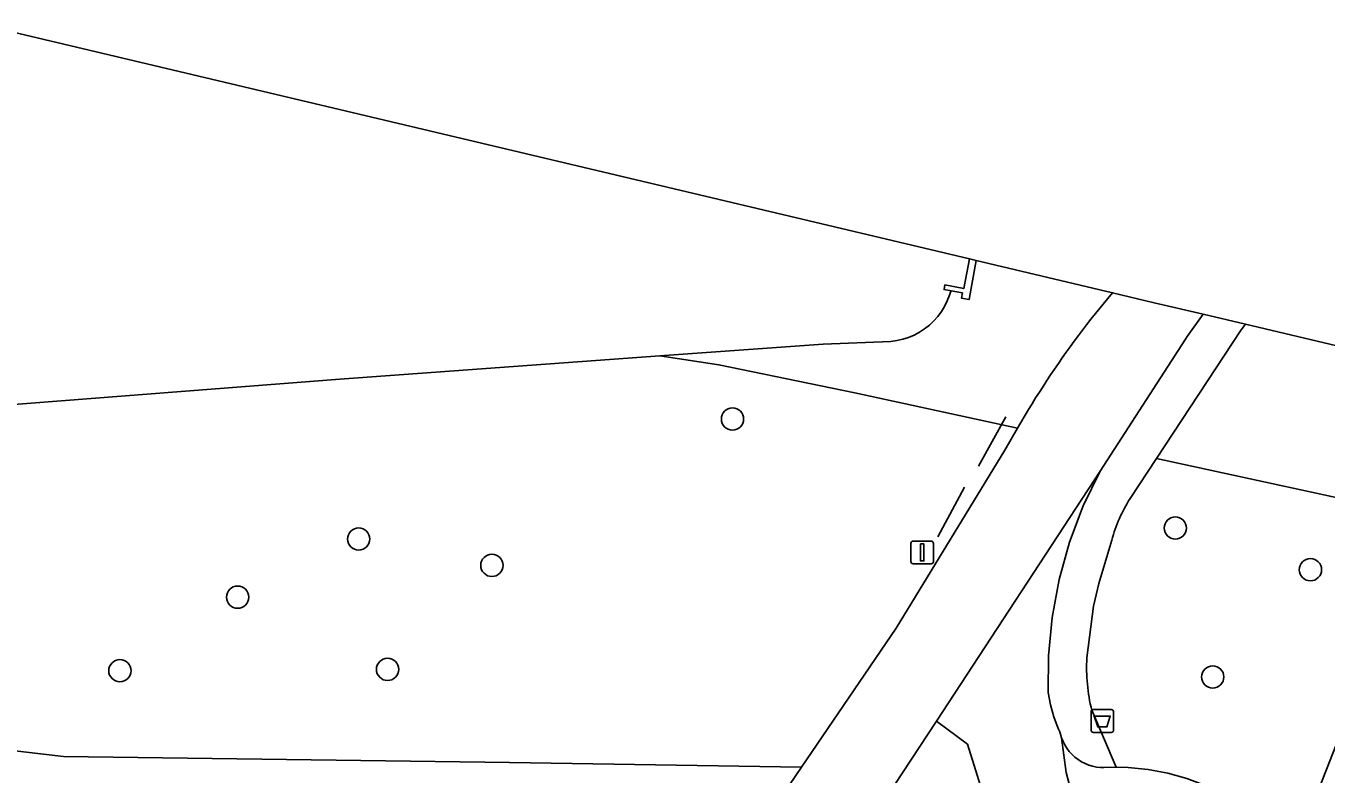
# Model space of a CAD drawing. Extents: x 157767 to 159172, y 387839 to 389425.
# Drawn here: x 158763.2 to 158820.3, y 388690.6 to 388723.5 of the extents above; entities that cross this region are included whole.
import ezdxf

# ---------------------------------------------------------------- set-up
doc = ezdxf.new("R2010")
doc.units = 0
for name, color, linetype in [('IMGEO_Afvalbak', 7, 'Continuous'), ('IMGEO_Boom', 7, 'Continuous'), ('IMGEO_Fietspad_gesloten', 7, 'Continuous'), ('IMGEO_Groenvoorziening', 7, 'Continuous'), ('IMGEO_Hek', 7, 'Continuous'), ('IMGEO_Lichtmast', 7, 'Continuous'), ('IMGEO_Meer_plas_ven_vijver', 7, 'Continuous'), ('IMGEO_Muur', 7, 'Continuous'), ('IMGEO_Oever', 7, 'Continuous'), ('IMGEO_Voetpad_gesloten', 7, 'Continuous'), ('IMGEO_Voetpad_halfverhard', 7, 'Continuous'), ('IMGEO_Voetpad_open', 7, 'Continuous'), ('IMGEO_Walbescherming', 7, 'Continuous')]:
    doc.layers.add(name, color=color, linetype=linetype)

msp = doc.modelspace()

# ---------------------------------------------------------------- linework, layer by layer
at = {"layer": 'IMGEO_Afvalbak'}
for p, q in [((158809.941, 388692.526), (158809.941, 388693.326)), ((158809.941, 388693.326), (158809.941, 388692.526)), ((158810.041, 388693.426), (158810.831, 388693.426)), ((158810.831, 388693.426), (158810.041, 388693.426)), ((158810.931, 388693.326), (158810.931, 388692.526)), ((158810.931, 388692.526), (158810.931, 388693.326)), ((158810.831, 388692.426), (158810.041, 388692.426)), ((158810.041, 388692.426), (158810.831, 388692.426))]:
    msp.add_line(p, q, dxfattribs=at)
msp.add_lwpolyline([(158810.084, 388693.14), (158810.788, 388693.14), (158810.639, 388692.67), (158810.233, 388692.67), (158810.084, 388693.14)], dxfattribs=at)
for centre, start, end in [((158810.041, 388693.326), 90, 180), ((158810.041, 388693.326), 90, 180), ((158810.831, 388693.326), 0, 90), ((158810.831, 388693.326), 360, 90), ((158810.041, 388692.526), 180, 270), ((158810.041, 388692.526), 180, 270), ((158810.831, 388692.526), 270, 0), ((158810.831, 388692.526), 270, 0)]:
    msp.add_arc(centre, 0.1, start, end, dxfattribs=at)
at = {"layer": 'IMGEO_Boom'}
for centre in [(158794.205, 388706.189), (158813.64, 388701.403), (158777.797, 388700.918), (158783.644, 388699.76), (158819.571, 388699.57), (158772.484, 388698.365), (158767.317, 388695.135), (158779.065, 388695.193), (158815.283, 388694.862)]:
    msp.add_circle(centre, 0.489, dxfattribs=at)
at = {"layer": 'IMGEO_Fietspad_gesloten'}
for points in [[(158795.029, 388680.233), (158798.736, 388686.2), (158803.155, 388692.927), (158810.337, 388703.897), (158814.094, 388709.698), (158814.165, 388709.808), (158814.869, 388710.787), (158812.719, 388711.297), (158810.886, 388711.732)], [(158810.886, 388711.732), (158809.929, 388710.571)], [(158807.192, 388706.604), (158806.714, 388705.783), (158806.157, 388704.826), (158801.383, 388697.011), (158797.236, 388690.902), (158794.208, 388686.442), (158791.351, 388682.722)], [(158809.247, 388689.17), (158808.856, 388690.665), (158808.646, 388692.195), (158808.572, 388692.448), (158808.505, 388692.597), (158808.31, 388693.11), (158808.161, 388693.638), (158808.06, 388694.177), (158808.07, 388695.788), (158808.229, 388697.478), (158808.538, 388699.147), (158808.995, 388700.782), (158809.596, 388702.37), (158810.337, 388703.897), (158803.155, 388692.927), (158804.522, 388691.908), (158805.445, 388688.949)]]:
    msp.add_lwpolyline(points, dxfattribs=at)
msp.add_arc((158845.911, 388682.818), 45.442, 142.3567, 148.4364, dxfattribs=at)
at = {"layer": 'IMGEO_Groenvoorziening'}
for points in [[(158745.903, 388693.577), (158764.836, 388691.372), (158784.42, 388691.098), (158797.236, 388690.902), (158801.383, 388697.011), (158806.157, 388704.826), (158806.714, 388705.783), (158799.574, 388707.337), (158793.609, 388708.575), (158791.014, 388708.959), (158776.97, 388707.943), (158752.303, 388706.026)], [(158926.489, 388680.506), (158887.182, 388689.155), (158878.144, 388691.116), (158851.54, 388695.192), (158824.263, 388701.962), (158812.814, 388704.455), (158811.659, 388702.701)], [(158810.85, 388700.871), (158810.278, 388698.962), (158810.056, 388697.977), (158809.762, 388695.703)], [(158809.975, 388693.4), (158811.038, 388690.896), (158811.064, 388690.897), (158811.577, 388690.885), (158812.448, 388690.803), (158813.308, 388690.643), (158814.15, 388690.407), (158814.968, 388690.096), (158815.755, 388689.714), (158819.185, 388688.005), (158823.477, 388698.959), (158874.959, 388687.723), (158873.408, 388680.171), (158922.14, 388669.823)], [(158874.959, 388687.723), (158823.477, 388698.959), (158819.185, 388688.005), (158838.306, 388678.479)]]:
    msp.add_lwpolyline(points, dxfattribs=at)
for centre, radius, start, end in [((158817.192, 388699.161), 6.568, 147.3896, 164.9122), ((158817.266, 388695.236), 7.519, 176.4367, 194.1316)]:
    msp.add_arc(centre, radius, start, end, dxfattribs=at)
at = {"layer": 'IMGEO_Hek'}
for points in [[(158805.008, 388704.116), (158806.204, 388706.283)], [(158803.211, 388701.022), (158804.392, 388703.2)]]:
    msp.add_lwpolyline(points, dxfattribs=at)
at = {"layer": 'IMGEO_Lichtmast'}
for p, q in [((158802.033, 388699.929), (158802.033, 388700.729)), ((158802.033, 388700.729), (158802.033, 388699.929)), ((158802.133, 388700.829), (158802.923, 388700.829)), ((158802.923, 388700.829), (158802.133, 388700.829)), ((158803.023, 388700.729), (158803.023, 388699.929)), ((158803.023, 388699.929), (158803.023, 388700.729)), ((158802.923, 388699.829), (158802.133, 388699.829)), ((158802.133, 388699.829), (158802.923, 388699.829))]:
    msp.add_line(p, q, dxfattribs=at)
msp.add_lwpolyline([(158802.453, 388700.704), (158802.603, 388700.704), (158802.603, 388699.954), (158802.453, 388699.954), (158802.453, 388700.704)], dxfattribs=at)
for centre, start, end in [((158802.133, 388700.729), 90, 180), ((158802.133, 388700.729), 90, 180), ((158802.923, 388700.729), 0, 90), ((158802.923, 388700.729), 360, 90), ((158802.133, 388699.929), 180, 270), ((158802.133, 388699.929), 180, 270), ((158802.923, 388699.929), 270, 0), ((158802.923, 388699.929), 270, 0)]:
    msp.add_arc(centre, 0.1, start, end, dxfattribs=at)
at = {"layer": 'IMGEO_Meer_plas_ven_vijver'}
msp.add_lwpolyline([(158752.303, 388706.026), (158776.97, 388707.943), (158791.014, 388708.959), (158798.191, 388709.478), (158801.149, 388709.597), (158801.414, 388709.632), (158801.675, 388709.69), (158801.929, 388709.771), (158802.176, 388709.875), (158802.412, 388710), (158802.636, 388710.146), (158802.846, 388710.311), (158803.04, 388710.494), (158803.218, 388710.694), (158803.376, 388710.91), (158803.515, 388711.138), (158803.633, 388711.378), (158803.729, 388711.627), (158803.758, 388711.719), (158803.8, 388711.818), (158803.488, 388711.874), (158803.528, 388712.077), (158804.352, 388711.919), (158804.601, 388713.221), (158761.452, 388723.45)], dxfattribs=at)
at = {"layer": 'IMGEO_Muur'}
msp.add_lwpolyline([(158804.903, 388713.15), (158804.601, 388713.221), (158804.352, 388711.919), (158803.528, 388712.077), (158803.488, 388711.874), (158803.8, 388711.818), (158804.298, 388711.729), (158804.259, 388711.494), (158804.592, 388711.437), (158804.683, 388711.94)], close=True, dxfattribs=at)
at = {"layer": 'IMGEO_Oever'}
for points in [[(158804.903, 388713.15), (158804.683, 388711.94), (158804.592, 388711.437), (158804.259, 388711.494), (158804.298, 388711.729), (158803.8, 388711.818), (158803.758, 388711.719), (158803.729, 388711.627), (158803.633, 388711.378), (158803.515, 388711.138), (158803.376, 388710.91), (158803.218, 388710.694), (158803.04, 388710.494), (158802.846, 388710.311), (158802.636, 388710.146), (158802.412, 388710), (158802.176, 388709.875), (158801.929, 388709.771), (158801.675, 388709.69), (158801.414, 388709.632), (158801.149, 388709.597), (158798.191, 388709.478), (158791.014, 388708.959), (158793.609, 388708.575), (158799.574, 388707.337), (158806.714, 388705.783), (158807.192, 388706.604)], [(158809.929, 388710.571), (158810.886, 388711.732), (158804.903, 388713.15)], [(158822.146, 388709.062), (158816.717, 388710.349), (158816.534, 388710.101), (158812.814, 388704.455), (158824.263, 388701.962), (158851.54, 388695.192), (158878.144, 388691.116), (158869.998, 388692.884), (158824.872, 388702.636), (158824.135, 388702.852), (158823.616, 388703.114), (158823.219, 388703.523), (158822.952, 388704.044), (158822.716, 388704.708), (158822.582, 388705.464), (158822.537, 388706.276), (158822.605, 388707.696), (158822.167, 388707.809), (158822.131, 388707.651), (158821.839, 388707.733), (158821.89, 388707.955), (158822.068, 388708.725), (158822.146, 388709.062)]]:
    msp.add_lwpolyline(points, dxfattribs=at)
msp.add_arc((158845.911, 388682.818), 45.442, 142.3567, 148.4364, dxfattribs=at)
at = {"layer": 'IMGEO_Voetpad_gesloten'}
msp.add_lwpolyline([(158814.15, 388690.407), (158813.308, 388690.643), (158812.448, 388690.803), (158811.577, 388690.885), (158811.064, 388690.897), (158811.038, 388690.896), (158810.503, 388690.88), (158810.352, 388690.885), (158810.178, 388690.906), (158810.007, 388690.942), (158809.839, 388690.993), (158809.677, 388691.059), (158809.522, 388691.139), (158809.374, 388691.233), (158809.235, 388691.34), (158809.106, 388691.458), (158808.988, 388691.588), (158808.883, 388691.728), (158808.79, 388691.876), (158808.711, 388692.032), (158808.646, 388692.195), (158808.856, 388690.665), (158809.247, 388689.17)], dxfattribs=at)
at = {"layer": 'IMGEO_Voetpad_halfverhard'}
msp.add_lwpolyline([(158794.208, 388686.442), (158797.236, 388690.902), (158784.42, 388691.098), (158764.836, 388691.372), (158745.903, 388693.577), (158718.26, 388696.943)], dxfattribs=at)
at = {"layer": 'IMGEO_Voetpad_open'}
for points in [[(158816.717, 388710.349), (158814.869, 388710.787), (158814.165, 388709.808), (158814.094, 388709.698), (158810.337, 388703.897), (158809.596, 388702.37), (158808.995, 388700.782), (158808.538, 388699.147), (158808.229, 388697.478), (158808.07, 388695.788), (158808.06, 388694.177), (158808.161, 388693.638), (158808.31, 388693.11), (158808.505, 388692.597), (158808.572, 388692.448), (158808.646, 388692.195), (158808.711, 388692.032), (158808.79, 388691.876), (158808.883, 388691.728), (158808.988, 388691.588), (158809.106, 388691.458), (158809.235, 388691.34), (158809.374, 388691.233), (158809.522, 388691.139), (158809.677, 388691.059), (158809.839, 388690.993), (158810.007, 388690.942), (158810.178, 388690.906), (158810.352, 388690.885), (158810.503, 388690.88), (158811.038, 388690.896), (158809.975, 388693.4)], [(158811.659, 388702.701), (158812.814, 388704.455), (158816.534, 388710.101), (158816.717, 388710.349)], [(158809.762, 388695.703), (158810.056, 388697.977), (158810.278, 388698.962), (158810.85, 388700.871)], [(158796.515, 388679.533), (158802.494, 388688.951), (158805.445, 388688.949), (158804.522, 388691.908), (158803.155, 388692.927), (158798.736, 388686.2), (158795.029, 388680.233)]]:
    msp.add_lwpolyline(points, dxfattribs=at)
for centre, radius, start, end in [((158817.192, 388699.161), 6.568, 147.3896, 164.9122), ((158817.266, 388695.236), 7.519, 176.4367, 194.1316)]:
    msp.add_arc(centre, radius, start, end, dxfattribs=at)
at = {"layer": 'IMGEO_Walbescherming'}
msp.add_lwpolyline([(158798.191, 388709.478), (158791.014, 388708.959), (158776.97, 388707.943)], dxfattribs=at)

doc.saveas('drawing.dxf')
